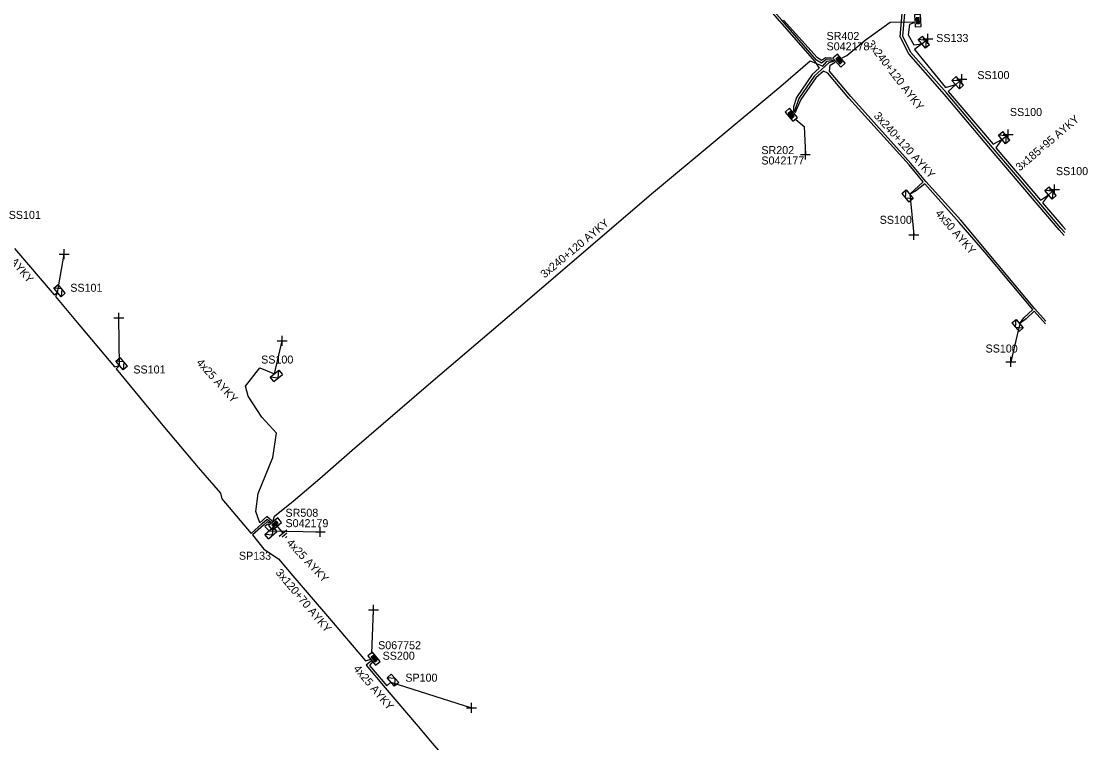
# Model space of a CAD drawing. Extents: x -748492 to -735633, y -1146251 to -1139940.
# Drawn here: x -735973.7 to -735840.5, y -1145396.1 to -1145306 of the extents above; entities that cross this region are included whole.
import ezdxf

# ---------------------------------------------------------------- set-up
doc = ezdxf.new("R2010")
doc.units = 0
for name, color, linetype in [('Vrstva 1', 7, 'Continuous'), ('Vrstva 14', 7, 'Continuous'), ('Vrstva 15', 7, 'Continuous'), ('Vrstva 28', 7, 'Continuous'), ('Vrstva 29', 7, 'Continuous'), ('Vrstva 30', 7, 'Continuous'), ('Vrstva 31', 7, 'Continuous'), ('Vrstva 33', 7, 'Continuous'), ('Vrstva 34', 7, 'Continuous'), ('Vrstva 5', 7, 'Continuous'), ('Vrstva 52', 7, 'Continuous'), ('Vrstva 54', 7, 'Continuous'), ('Vrstva 59', 7, 'Continuous'), ('Vrstva 6', 7, 'Continuous'), ('Vrstva 8', 7, 'Continuous'), ('Vrstva 9', 7, 'Continuous')]:
    doc.layers.add(name, color=color, linetype=linetype)

# ---------------------------------------------------------------- blocks, each defined once
blk = doc.blocks.new('NN800')
at = {"layer": 'Vrstva 1'}
for points in [[(-0.44, 0.44), (0.44, -0.44)], [(-0.44, -0.44), (0.44, 0.44)]]:
    blk.add_lwpolyline(points, dxfattribs=at)
blk = doc.blocks.new('NN620')
at = {"layer": 'Vrstva 8'}
for points in [[(0.75, 0), (-0.75, 0)], [(-0.75, 0), (-0.75, -0.75)], [(0.75, -0.75), (0.75, 0)], [(-0.75, -0.75), (0.75, -0.75)], [(0.37, -0.18), (-0.38, -0.18)], [(-0.38, -0.18), (-0.38, -0.56)], [(-0.38, -0.56), (0.37, -0.56)], [(0.32, -0.23), (-0.33, -0.23)], [(-0.33, -0.23), (-0.33, -0.51)], [(-0.33, -0.51), (0.32, -0.51)], [(0.27, -0.27), (-0.28, -0.27)], [(-0.28, -0.27), (-0.28, -0.46)], [(-0.28, -0.46), (0.27, -0.46)], [(0.23, -0.32), (-0.23, -0.32)], [(-0.23, -0.32), (-0.23, -0.42)], [(-0.23, -0.42), (0.23, -0.42)], [(-0.19, -0.37), (0.19, -0.37)], [(0.23, -0.42), (0.23, -0.32)], [(0.27, -0.46), (0.27, -0.27)], [(0.32, -0.51), (0.32, -0.23)], [(0.37, -0.56), (0.37, -0.18)]]:
    blk.add_lwpolyline(points, dxfattribs=at)
blk = doc.blocks.new('NN630')
at = {"layer": 'Vrstva 9'}
for points in [[(0, -0.7), (-0.7, 0)], [(-0.7, -0.7), (-0.7, 0), (0.7, 0), (0.7, -0.7)], [(-0.7, -0.7), (0.7, -0.7)], [(0, -0.7), (0.7, 0)]]:
    blk.add_lwpolyline(points, dxfattribs=at)
blk = doc.blocks.new('NN810')
at = {"layer": 'Vrstva 14'}
for points in [[(0, -0.64), (0, -1.89)], [(0.63, -1.89), (-0.62, -1.89)], [(0.39, -2.2), (-0.4, -2.2)], [(0, -2.52), (-0.12, -2.52)], [(0.14, -2.52), (0, -2.52)]]:
    blk.add_lwpolyline(points, dxfattribs=at)

msp = doc.modelspace()

# ---------------------------------------------------------------- linework, layer by layer
at = {"layer": 'Vrstva 5'}
for points in [[(-735883.15, -1145301.22), (-735874.61, -1145311.01), (-735874.06, -1145311.82), (-735874.93, -1145312.63), (-735876.89, -1145315.47), (-735877.3, -1145316.66), (-735877.26, -1145317.23)], [(-735843.46, -1145332.71), (-735844.1, -1145332.02), (-735850.04, -1145325.03), (-735852.67, -1145321.94), (-735858.41, -1145315.11), (-735862.88, -1145310.04), (-735863.94, -1145307.9), (-735863.52, -1145302.98)], [(-735843.38, -1145332.35), (-735843.88, -1145331.82), (-735849.81, -1145324.83), (-735852.44, -1145321.75), (-735858.18, -1145314.91), (-735862.62, -1145309.87), (-735863.63, -1145307.83), (-735863.22, -1145303.06)], [(-735872.53, -1145310.56), (-735873.3, -1145310.52), (-735873.78, -1145310.86), (-735874.31, -1145310.5), (-735878.53, -1145305.83)], [(-735871.2, -1145310.54), (-735870.61, -1145310.24), (-735868.33, -1145308.33), (-735865.19, -1145306.08), (-735862.24, -1145306.04)], [(-735862.23, -1145306.17), (-735862.81, -1145306.39), (-735862.94, -1145307.66), (-735862.27, -1145308.9), (-735861.26, -1145308.8), (-735862.16, -1145309.49), (-735858.3, -1145314.25), (-735857.02, -1145313.87), (-735857.95, -1145314.72), (-735852.33, -1145321.33), (-735851.25, -1145320.73), (-735851.99, -1145321.77), (-735846.43, -1145328.32), (-735845.44, -1145327.64), (-735846.16, -1145328.65), (-735843.66, -1145331.62), (-735843.31, -1145331.99)], [(-735942.29, -1145368.33), (-735942.1, -1145367.8), (-735939.78, -1145365.92), (-735936.46, -1145363.1), (-735932.4, -1145359.53), (-735922.56, -1145351.09), (-735910.51, -1145340.81), (-735895.02, -1145327.54), (-735878.87, -1145314.06), (-735875.19, -1145310.91), (-735873.63, -1145311.57), (-735873.06, -1145310.97), (-735872.3, -1145310.82)], [(-735872.2, -1145310.93), (-735872.86, -1145311.15), (-735874.7, -1145312.83), (-735876.62, -1145315.6), (-735877.18, -1145317.33)], [(-735845.82, -1145343.78), (-735847.22, -1145342.19), (-735848.21, -1145343.16), (-735849.03, -1145343.74), (-735848.5, -1145343.01), (-735847.37, -1145341.98), (-735853.38, -1145334.81), (-735856.58, -1145331.11), (-735860.86, -1145326.27), (-735862.06, -1145327.21), (-735862.77, -1145327.57), (-735861.07, -1145326.02), (-735862.83, -1145323.92), (-735870.35, -1145315.58), (-735872.98, -1145312.44), (-735873.52, -1145312.18), (-735874.48, -1145313.03), (-735876.36, -1145315.76), (-735877.1, -1145317.43)], [(-735845.75, -1145343.44), (-735847.12, -1145341.89), (-735856.39, -1145330.82), (-735860.77, -1145325.97), (-735862.61, -1145323.72), (-735870.13, -1145315.38), (-735872.78, -1145312.2), (-735872.72, -1145311.45), (-735872.08, -1145311.08)], [(-735974.57, -1145334.36), (-735969.63, -1145340.14), (-735969.22, -1145339.85), (-735969.44, -1145340.37), (-735966.97, -1145343.34), (-735962.1, -1145349.13), (-735961.45, -1145348.97), (-735961.89, -1145349.39), (-735956.06, -1145356.46), (-735951.64, -1145361.7), (-735948.85, -1145364.94), (-735948.67, -1145365.61), (-735945.03, -1145369.94), (-735943.65, -1145368.71), (-735943.03, -1145368.18), (-735942.55, -1145368.54)], [(-735942.69, -1145368.67), (-735943.02, -1145368.5), (-735943.49, -1145368.9), (-735944.87, -1145370.13), (-735943.43, -1145371.9), (-735941.61, -1145373.14), (-735939.83, -1145375.25), (-735935.48, -1145380.29), (-735930.74, -1145385.87), (-735930.06, -1145385.66)], [(-735929.96, -1145385.82), (-735930.66, -1145386.43), (-735928.29, -1145389.23), (-735924.15, -1145394.09), (-735922.4, -1145396.15), (-735917.54, -1145401.76), (-735913.26, -1145406.82), (-735905.8, -1145415.54), (-735902.49, -1145419.46), (-735901.09, -1145421.17), (-735898.6, -1145424.07), (-735895.28, -1145427.89), (-735892.14, -1145431.68), (-735891, -1145430.79)]]:
    msp.add_lwpolyline(points, dxfattribs=at)
at = {"layer": 'Vrstva 52'}
for points in [[(-735872.41, -1145310.7), (-735873.18, -1145310.74), (-735873.77, -1145311.2), (-735874.39, -1145310.81), (-735878.73, -1145305.84), (-735882.9, -1145301.06), (-735884.17, -1145298.42), (-735886.47, -1145296.7), (-735886.8, -1145295.59), (-735890.25, -1145291.08), (-735892.51, -1145289.15), (-735895.17, -1145284.69), (-735902.51, -1145275.77), (-735909.51, -1145267.64), (-735913.63, -1145269.98)], [(-735942.41, -1145368.43), (-735943.06, -1145367.84), (-735943.92, -1145368.63), (-735944.42, -1145367.2), (-735944.16, -1145364.96), (-735942.32, -1145360.45), (-735941.85, -1145357.43), (-735943.67, -1145355.43), (-735945.39, -1145352.81), (-735945.72, -1145351.54), (-735943.93, -1145349.27), (-735942.09, -1145350)], [(-735942.82, -1145368.78), (-735943.03, -1145368.84), (-735943.32, -1145369.08), (-735942.79, -1145369.64)], [(-735929.81, -1145385.97), (-735930.24, -1145386.46), (-735928.08, -1145389.01), (-735927.58, -1145388.53)]]:
    msp.add_lwpolyline(points, dxfattribs=at)
at = {"layer": 'Vrstva 59'}
for points in [[(-735861.26, -1145308.8), (-735860.49, -1145308.16)], [(-735857.02, -1145313.87), (-735856.27, -1145313.21)], [(-735876.97, -1145318.23), (-735875.95, -1145319.13), (-735875.8, -1145322.6)], [(-735851.25, -1145320.73), (-735850.47, -1145320.1)], [(-735862.77, -1145327.57), (-735862.25, -1145332.63)], [(-735845.44, -1145327.64), (-735844.68, -1145326.99)], [(-735969.22, -1145339.85), (-735968.39, -1145335.07)], [(-735961.45, -1145348.97), (-735961.56, -1145343)], [(-735849.03, -1145343.74), (-735850.13, -1145348.5)], [(-735942.09, -1145350), (-735941.13, -1145345.88)], [(-735942.79, -1145369.64), (-735936.38, -1145369.75)], [(-735929.93, -1145384.95), (-735929.75, -1145379.5)], [(-735927.58, -1145388.53), (-735917.5, -1145391.75)]]:
    msp.add_lwpolyline(points, dxfattribs=at)

# ---------------------------------------------------------------- block references
at = {"layer": 'Vrstva 15', "rotation": 40.16169443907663}
msp.add_blockref('NN810', (-735942.28, -1145368.49), dxfattribs=at)
at = {"layer": 'Vrstva 28'}
for p, rotation in [((-735862.12, -1145305.9), 93.24956940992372), ((-735871.3, -1145310.63), -48.8937083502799), ((-735877.28, -1145317.41), -49.85706106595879), ((-735942.28, -1145368.49), 40.161694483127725), ((-735929.96, -1145385.82), 128.64676112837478)]:
    msp.add_blockref('NN620', p, dxfattribs=dict(at, rotation=rotation))
at = {"layer": 'Vrstva 31'}
for p, rotation in [((-735861.26, -1145308.8), 129.6084166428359), ((-735857.02, -1145313.87), 131.5792832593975), ((-735851.25, -1145320.73), 128.6963723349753), ((-735845.44, -1145327.64), 130.50486112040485), ((-735862.77, -1145327.57), -49.90831952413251), ((-735969.22, -1145339.85), 130.31850831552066), ((-735849.03, -1145343.74), -49.68234440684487), ((-735961.45, -1145348.97), 130.175638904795), ((-735942.09, -1145350), 39.683619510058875), ((-735942.79, -1145369.64), 40.161694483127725), ((-735927.58, -1145388.53), 131.78121944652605)]:
    msp.add_blockref('NN630', p, dxfattribs=dict(at, rotation=rotation))
at = {"layer": 'Vrstva 34'}
for p, rotation in [((-735860.49, -1145308.16), 44.99999995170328), ((-735856.27, -1145313.21), 45), ((-735850.47, -1145320.1), 45), ((-735875.8, -1145322.6), 45), ((-735844.68, -1145326.99), 45), ((-735862.25, -1145332.63), 45), ((-735968.39, -1145335.07), 45), ((-735961.56, -1145343), 45), ((-735941.13, -1145345.88), 45), ((-735850.13, -1145348.5), 45), ((-735936.38, -1145369.75), 45), ((-735929.75, -1145379.5), 45), ((-735917.5, -1145391.75), 45)]:
    msp.add_blockref('NN800', p, dxfattribs=dict(at, rotation=rotation))

# ---------------------------------------------------------------- texts
at = {"layer": 'Vrstva 29'}
for s, p in [('S042178', (-735873.15, -1145309.6)), ('S042177', (-735881.29, -1145323.86)), ('S042179', (-735940.73, -1145369.17)), ('S067752', (-735929.16, -1145384.42))]:
    msp.add_text(s, height=1, dxfattribs=at).set_placement(p)
at = {"layer": 'Vrstva 30'}
for s, p in [('SR402', (-735873.15, -1145308.3)), ('SR202', (-735881.29, -1145322.56)), ('SR508', (-735940.73, -1145367.87)), ('SS200', (-735928.6, -1145385.73))]:
    msp.add_text(s, height=1, dxfattribs=at).set_placement(p)
at = {"layer": 'Vrstva 33'}
for s, p in [('SS133', (-735859.45, -1145308.56)), ('SS100', (-735854.32, -1145313.19)), ('SS100', (-735850.25, -1145317.8)), ('SS100', (-735844.5, -1145325.19)), ('SS101', (-735975.3, -1145330.66)), ('SS100', (-735866.51, -1145331.27)), ('SS101', (-735967.61, -1145339.76)), ('SS100', (-735853.29, -1145347.35)), ('SS100', (-735943.77, -1145348.73)), ('SS101', (-735959.73, -1145349.97)), ('SP133', (-735946.55, -1145373.24)), ('SP100', (-735925.76, -1145388.47))]:
    msp.add_text(s, height=1, dxfattribs=at).set_placement(p)
at = {"layer": 'Vrstva 54'}
for rotation, p in [(312.302, (-735951.93, -1145348.67)), (313.312, (-735940.66, -1145371.2)), (310.244, (-735932.31, -1145386.9))]:
    msp.add_text('4x25 AYKY', height=1, rotation=rotation, dxfattribs=at).set_placement(p)
at = {"layer": 'Vrstva 6'}
for s, rotation, p in [('3x240+120 AYKY', 307.507, (-735868.15, -1145308.79)), ('3x240+120 AYKY', 312.044, (-735867.32, -1145317.83)), ('3x185+95 AYKY', 40.326, (-735849.02, -1145324.74)), ('3x185+95 AYKY', 310.135, (-735979.22, -1145331.22)), ('3x240+120 AYKY', 39.851, (-735908.37, -1145338.11)), ('4x50 AYKY', 310.855, (-735859.64, -1145330.01)), ('3x120+70 AYKY', 310.151, (-735942.03, -1145374.89))]:
    msp.add_text(s, height=1, rotation=rotation, dxfattribs=at).set_placement(p)

doc.saveas('drawing.dxf')
